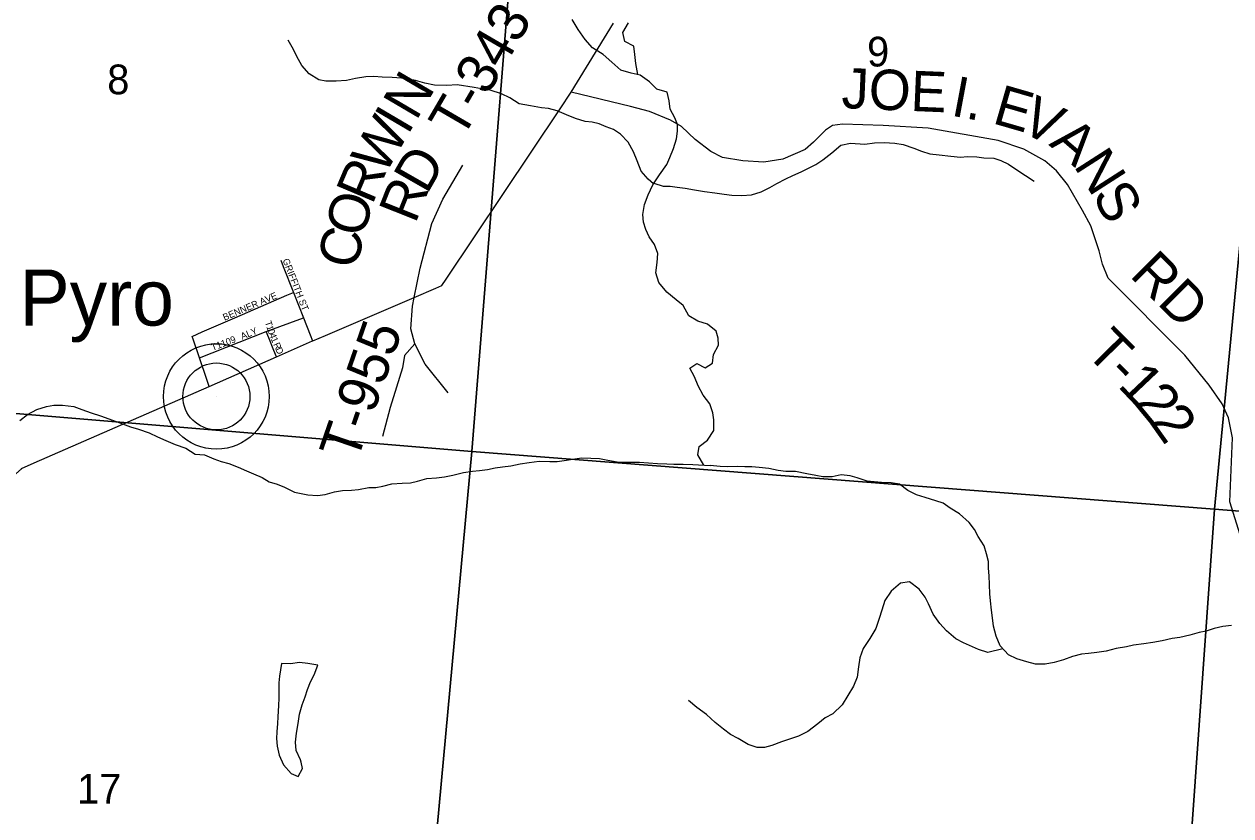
# Model space of a CAD drawing. Extents: x 1715311 to 2083412, y 146837 to 553079.
# Drawn here: x 1957824 to 1966796, y 333480 to 339371 of the extents above; entities that cross this region are included whole.
import ezdxf

# ---------------------------------------------------------------- set-up
doc = ezdxf.new("R2010")
doc.units = 0
for name, color, linetype in [('GM_X_County_Road', 7, 'Continuous'), ('GM_X_Major_River', 7, 'Continuous'), ('GM_X_Minor_Lake', 7, 'Continuous'), ('GM_X_Minor_River', 7, 'Continuous'), ('GM_X_Section', 7, 'Continuous'), ('GM_X_Section_Text', 7, 'Continuous'), ('GM_X_Township_Road', 7, 'Continuous'), ('GM_X_Township_Road_Text', 7, 'Continuous'), ('GM_X_Township_Subdivision', 7, 'Continuous'), ('GM_X_Township_Subdivision_Text', 7, 'Continuous'), ('GM_X_Unincorporated', 7, 'Continuous'), ('GM_X_Unincorporated_Location', 7, 'Continuous'), ('GM_X_Unincorporated_Text', 7, 'Continuous')]:
    doc.layers.add(name, color=color, linetype=linetype)

msp = doc.modelspace()

# ---------------------------------------------------------------- linework, layer by layer
at = {"layer": 'GM_X_County_Road'}
for points in [[(1961890.2, 338865.5), (1961890.2, 338865.5), (1962205.1, 339378)], [(1956919.3, 333159.8), (1956919.5, 333161), (1957344.1, 335116.7), (1957489.1, 335784.3), (1957567.2, 335853.8), (1957803.1, 336063), (1957805.1, 336064.7), (1957898.9, 336105.9), (1959198.4, 336675.8), (1959699.4, 336895.6), (1959968.4, 337013.6), (1959971.3, 337014.7), (1960064.8, 337054.8), (1960724.6, 337337.4), (1960886.1, 337406.6), (1960930.3, 337425.5), (1960961.9, 337472.8), (1961808.4, 338739.9), (1961890.2, 338865.5)]]:
    msp.add_lwpolyline(points, dxfattribs=at)
at = {"layer": 'GM_X_Major_River'}
for points in [[(1965023.4, 334954.8), (1965015.6, 335010.9), (1965010, 335078.9), (1965004.2, 335133), (1965000.5, 335201), (1964998.8, 335265.1), (1964995, 335323.1), (1964993.3, 335373.2), (1964979.5, 335429.3), (1964961.8, 335489.4), (1964918.2, 335559.6), (1964890.5, 335609.8), (1964850.8, 335662), (1964777.3, 335726.4), (1964709.6, 335768.7), (1964657.9, 335807), (1964602.1, 335825.2), (1964524.4, 335849.6), (1964458.6, 335867.9), (1964394.9, 335902.2), (1964333.2, 335948.5), (1964271.4, 335958.8), (1964199.6, 335961.1), (1964143.7, 335965.4), (1964091.9, 335971.6), (1964018.1, 335996), (1963966.3, 336010.2), (1963898.5, 336018.5), (1963830.6, 336002.8), (1963762.7, 336003.1), (1963710.9, 336013.3), (1963643.1, 336025.7), (1963559.4, 336042), (1963487.5, 336042.4), (1963429.7, 336048.6), (1963361.9, 336065), (1963288.1, 336073.3), (1963234.2, 336077.5), (1963182.4, 336077.8), (1963124.5, 336080), (1963052.6, 336076.4), (1962998.8, 336080.6), (1962925, 336086.9)], [(1966801.2, 334896.7), (1966737.3, 334889), (1966671.4, 334873.3), (1966611.4, 334855.5), (1966559.5, 334843.8), (1966491.6, 334824.1), (1966415.7, 334808.4), (1966359.8, 334800.6), (1966285.8, 334783), (1966215.9, 334771.3), (1966148, 334759.6), (1966072.2, 334749.9), (1966020.2, 334738.1), (1965942.3, 334724.5), (1965868.4, 334706.8), (1965800.5, 334695.1), (1965736.6, 334687.4), (1965684.7, 334683.6), (1965618.8, 334665.9), (1965552.8, 334640.2), (1965482.9, 334620.5), (1965415, 334608.8), (1965343.2, 334609.1), (1965279.4, 334627.4), (1965205.7, 334649.8), (1965141.9, 334678.1), (1965080.3, 334746.4), (1965050.7, 334816.6), (1965031.1, 334890.7), (1965023.4, 334954.8)]]:
    msp.add_lwpolyline(points, dxfattribs=at)
at = {"layer": 'GM_X_Minor_Lake'}
for points in [[(1959738.3, 334614.5), (1959722.4, 334520.4), (1959716.5, 334470.4), (1959718.5, 334410.3), (1959718.5, 334356.3), (1959714.6, 334300.3), (1959710.6, 334218.2), (1959708.6, 334168.2), (1959702.7, 334106.2), (1959700.7, 334056.1), (1959704.7, 333998.1), (1959720.7, 333932.1), (1959752.6, 333860.1), (1959808.5, 333796), (1959860.4, 333772), (1959894.2, 333832.1), (1959882.6, 333880.2)], [(1959882.6, 333880.2), (1959878.3, 333898.1), (1959846.3, 333966.1), (1959842.3, 334028.2), (1959848.3, 334096.2), (1959860.2, 334168.3), (1959870.1, 334236.3), (1959890, 334306.3), (1959913.9, 334366.4), (1959931.9, 334420.4), (1959953.8, 334478.5), (1959979.7, 334528.5), (1960007.6, 334600.5), (1959933.8, 334614.5), (1959872, 334620.5), (1959804.2, 334612.5), (1959738.3, 334614.5)]]:
    msp.add_lwpolyline(points, dxfattribs=at)
at = {"layer": 'GM_X_Minor_River'}
for points in [[(1962876.9, 336090.1), (1962833.5, 336165.4), (1962841.8, 336229.4), (1962905.8, 336275.1), (1962952, 336347), (1962952.4, 336427), (1962944.6, 336479.1), (1962921, 336545.2), (1962873.4, 336609.5), (1962835.8, 336679.7), (1962808.1, 336745.8), (1962772.5, 336810), (1962824.5, 336845.8), (1962888.2, 336813.5), (1962942.3, 336849.3), (1962950.5, 336913.3), (1962986.7, 336981.1), (1962985, 337033.2), (1962969.2, 337085.3), (1962903.6, 337139.6), (1962831.9, 337159.9), (1962766.2, 337200.3), (1962724.6, 337276.5), (1962672.9, 337320.7), (1962601.3, 337377.1), (1962541.8, 337449.4), (1962520.1, 337521.5), (1962530.4, 337597.5), (1962536.7, 337663.5), (1962511.1, 337731.7), (1962471.4, 337787.9), (1962445.7, 337842), (1962428, 337898.1), (1962424.2, 337954.2), (1962436.5, 338028.1), (1962462.8, 338100.1), (1962499, 338175.9), (1962547.2, 338249.8), (1962603.5, 338325.5), (1962625.6, 338377.5), (1962651.9, 338445.4), (1962674.1, 338517.3), (1962682.4, 338573.3), (1962680.6, 338623.3), (1962660.8, 338673.4), (1962627.2, 338737.6), (1962619.5, 338799.7), (1962605.8, 338863.8), (1962528.1, 338886.1), (1962472.4, 338940.4), (1962404.8, 338990.7), (1962337, 339007), (1962259.3, 339029.4), (1962193.7, 339087.7), (1962128.1, 339144), (1962050.5, 339194.4), (1961994.9, 339256.7), (1961943.3, 339330.9), (1961897.7, 339405.2)], [(1962386.2, 338995.2), (1962371.3, 339078.9), (1962365.6, 339145), (1962357.8, 339207), (1962290.1, 339241.3), (1962276.5, 339307.4), (1962316.7, 339379.3)], [(1962503.1, 338182.2), (1962463.3, 338216.1), (1962411.7, 338276.4), (1962382.1, 338354.5), (1962354.4, 338420.7), (1962314.8, 338492.9), (1962257.2, 338553.2), (1962205.5, 338587.4), (1962151.7, 338605.7), (1962099.9, 338627.9), (1962048.1, 338640.2), (1961996.2, 338646.4), (1961924.5, 338668.7), (1961856.7, 338697), (1961787, 338725.4), (1961723.2, 338743.7), (1961669.4, 338747.9), (1961587.6, 338762.3), (1961503.9, 338778.7), (1961434.2, 338823), (1961372.5, 338851.3), (1961288.8, 338879.7), (1961225, 338890), (1961169.2, 338900.2), (1961043.5, 338918.8), (1960965.7, 338913.1), (1960875.9, 338917.5), (1960802.1, 338931.9), (1960734.4, 338952.2), (1960680.5, 338962.4), (1960628.7, 338968.7), (1960560.8, 338973), (1960487, 338977.3), (1960423.2, 338981.6), (1960365.3, 338977.9), (1960287.4, 338966.2), (1960219.5, 338952.5), (1960143.7, 338946.8), (1960067.8, 338947.2), (1960014, 338957.4), (1959942.4, 339001.8), (1959888.7, 339062), (1959851.1, 339130.2), (1959825.4, 339182.4), (1959785.8, 339252.6)], [(1962506.7, 338187.7), (1962574.8, 338165.6), (1962626.7, 338165.4), (1962680.5, 338157.1), (1962738.4, 338150.8), (1962808.2, 338138.5), (1962882, 338126.2), (1962959.7, 338115.8), (1963027.6, 338105.5), (1963085.4, 338099.3), (1963161.2, 338096.9), (1963233.1, 338100.6), (1963303, 338122.3), (1963369, 338156), (1963421, 338185.8), (1963487, 338219.5), (1963539, 338245.3), (1963601, 338271), (1963657, 338298.8), (1963711, 338326.6), (1963763, 338360.3), (1963829.1, 338414.1), (1963895.2, 338469.8), (1963967.1, 338485.5), (1964074.8, 338477), (1964146.7, 338486.7), (1964218.6, 338490.4), (1964298.4, 338484), (1964360.2, 338475.7), (1964437.9, 338447.3), (1964495.7, 338425.1), (1964557.5, 338406.8), (1964627.3, 338398.5), (1964713, 338388.1), (1964786.8, 338379.8), (1964838.7, 338385.5), (1964906.6, 338383.2), (1964958.4, 338377), (1965034.3, 338372.6), (1965086.1, 338356.4), (1965141.8, 338330.1), (1965205.5, 338287.8), (1965269.2, 338243.5), (1965334.8, 338201.2)], [(1957791.9, 336422), (1957848, 336465.8), (1957918, 336503.5), (1957989.9, 336525.2), (1958045.8, 336537), (1958109.7, 336536.7), (1958193.5, 336526.3), (1958253.2, 336504), (1958321, 336477.7), (1958392.7, 336455.4), (1958452.5, 336433.1), (1958534.2, 336404.7), (1958615.8, 336374.4), (1958673.6, 336356.1), (1958753.3, 336329.7), (1958815.1, 336299.4), (1958876.8, 336273.1), (1958946.5, 336242.8), (1959026.2, 336216.5), (1959095.9, 336170.1), (1959165.7, 336165.8), (1959235.4, 336137.5)], [(1959235.4, 336137.5), (1959289.2, 336117.2), (1959347, 336103), (1959414.8, 336074.6), (1959476.5, 336046.4), (1959528.3, 336024.1), (1959594, 335997.8), (1959645.7, 335965.5), (1959705.5, 335947.3), (1959759.3, 335925), (1959835, 335888.7), (1959932.7, 335868.2), (1960004.5, 335863.9), (1960062.4, 335871.6), (1960130.3, 335891.3), (1960190.3, 335901.1), (1960258.1, 335902.8), (1960310, 335908.5), (1960385.9, 335922.2), (1960437.8, 335924), (1960491.7, 335933.8), (1960557.6, 335949.5), (1960635.5, 335955.1), (1960695.4, 335958.8), (1960749.3, 335970.6), (1960819.2, 335990.3), (1960889.1, 335996), (1960949, 336003.8), (1961010.9, 336015.5), (1961090.8, 336035.1), (1961158.7, 336044.8), (1961210.6, 336048.6), (1961268.5, 336058.3), (1961326.5, 336070.1), (1961380.4, 336075.9), (1961442.3, 336085.6), (1961512.2, 336099.3), (1961578.1, 336109), (1961653.9, 336118.7), (1961731.8, 336116.3), (1961787.6, 336116), (1961855.5, 336125.8), (1961919.4, 336137.5), (1961971.3, 336143.2), (1962037.2, 336141), (1962101, 336138.7), (1962162.8, 336126.4), (1962232.6, 336114.1), (1962290.5, 336111.8), (1962398.2, 336111.3), (1962466.1, 336107), (1962531.9, 336102.7), (1962603.7, 336098.4), (1962655.6, 336096.1), (1962723.5, 336095.8), (1962795.3, 336095.5), (1962925, 336086.9)], [(1965101.2, 334723.3), (1964988.3, 334696.8), (1964918.6, 334719.1), (1964807.1, 334767.6), (1964751.3, 334797.9), (1964681.7, 334856.3), (1964632.1, 334910.5), (1964582.5, 334980.8), (1964546.9, 335057), (1964523.2, 335107.1), (1964479.5, 335167.4), (1964407.9, 335221.7), (1964340, 335212), (1964269.9, 335152.3), (1964223.7, 335082.5), (1964201.5, 335010.5), (1964181.2, 334948.6), (1964157, 334874.6), (1964112.7, 334798.8), (1964062.5, 334725), (1964036.3, 334655), (1964028, 334589), (1964017.7, 334513), (1963991.4, 334445.1), (1963947.2, 334375.3), (1963905, 334307.4), (1963836.9, 334239.7), (1963780.9, 334209.9), (1963724.8, 334164.1), (1963650.7, 334108.4), (1963580.7, 334072.7), (1963528.8, 334055), (1963454.8, 334031.3), (1963382.9, 334003.6), (1963328.9, 333989.8), (1963275.1, 333990), (1963207.3, 334012.4), (1963133.7, 334054.7), (1963075.9, 334085), (1963024.2, 334125.3), (1962960.6, 334175.6), (1962897, 334233.9), (1962825.4, 334286.3), (1962763.7, 334338.6)]]:
    msp.add_lwpolyline(points, dxfattribs=at)
at = {"layer": 'GM_X_Section'}
for points in [[(1961571, 341425.2), (1961151.5, 336190.7), (1955440.9, 336668.5), (1955940.3, 341814.9)], [(1961571, 341425.2), (1967181.7, 341063.4), (1966674.1, 335760.9), (1961151.5, 336190.7)], [(1967181.7, 341063.4), (1972760.7, 340612.8), (1972308.4, 335313.6), (1966674.1, 335760.9)], [(1955440.9, 336668.5), (1961151.5, 336190.7), (1960667.9, 330918.2), (1954897.2, 331252.1)], [(1961151.5, 336190.7), (1966674.1, 335760.9), (1966300.5, 330486.3), (1960667.9, 330918.2)], [(1966674.1, 335760.9), (1972308.4, 335313.6), (1971868, 329980.4), (1966300.5, 330486.3)]]:
    msp.add_lwpolyline(points, close=True, dxfattribs=at)
at = {"layer": 'GM_X_Township_Road'}
for points in [[(1966876.6, 335530.4), (1966789.3, 335816.3), (1966807.5, 336291.8), (1966779.3, 336441.5), (1966731.3, 336545.9), (1966635.3, 336684.3), (1966454.6, 336907.4), (1965884.2, 337480.6), (1965841.8, 337585), (1965816.4, 337683.8), (1965754.3, 337870.2), (1965692.2, 337983.1), (1965582.1, 338178), (1965500.2, 338279.6), (1965412.6, 338353), (1965257.4, 338440.6), (1965065.4, 338505.5), (1964545.8, 338595.8), (1964209.8, 338615.6), (1963907.7, 338626.9), (1963834.3, 338615.6), (1963783.4, 338581.7), (1963693.1, 338491.4), (1963631, 338437.7), (1963464.4, 338367.1), (1963323.2, 338344.6), (1963167.9, 338353), (1963015.4, 338378.5), (1962930.7, 338423.6), (1962812.2, 338511.2), (1962710.5, 338610), (1962630, 338656.6), (1962473.3, 338720.1), (1962333.5, 338758.2), (1961890.2, 338865.5)], [(1960976.6, 336628.7), (1960805.7, 336840.5), (1960728.2, 336992.6), (1960699.1, 337103.7), (1960711.7, 337272.9), (1960724.6, 337337.4), (1960768.1, 337555), (1960855.8, 337887.1), (1960937.3, 338068.8), (1961085.2, 338322.6)], [(1960728.2, 336992.6), (1960652.6, 336906.1), (1960637, 336813.9), (1960591.6, 336669.6), (1960546.3, 336519.2), (1960489.3, 336302.8)]]:
    msp.add_lwpolyline(points, dxfattribs=at)
at = {"layer": 'GM_X_Township_Subdivision'}
for points in [[(1959732, 337614.4), (1959750.2, 337568.2), (1959826.5, 337374.5), (1959900.6, 337186), (1959950.3, 337059.9), (1959968.4, 337013.6)], [(1959390.7, 337185.6), (1959777.8, 337353.4), (1959826.5, 337374.5)], [(1959198.4, 336675.8), (1959181.5, 336725.8), (1959127, 336887.9), (1959080.5, 337025.9), (1959073.1, 337047.9), (1959148.5, 337080.6), (1959390.5, 337185.5), (1959390.7, 337185.6)], [(1959127, 336887.9), (1959623.6, 337084.1), (1959900.6, 337186)], [(1959699.4, 336895.6), (1959680.4, 336942.7), (1959642.5, 337037), (1959623.6, 337084.1)]]:
    msp.add_lwpolyline(points, dxfattribs=at)
at = {"layer": 'GM_X_Unincorporated'}
for radius in [392.8, 249]:
    msp.add_circle((1959253.4, 336600.6), radius, dxfattribs=at)
at = {"layer": 'GM_X_Unincorporated_Location'}
msp.add_line((1959253.4, 336600.6), (1959253.4, 336600.6), dxfattribs=at)

# ---------------------------------------------------------------- texts
at = {"layer": 'GM_X_Section_Text'}
for s, p in [('9', (1964091.4, 339055.8)), ('8', (1958441.8, 338849)), ('17', (1958217.4, 333571.8))]:
    msp.add_text(s, height=221, rotation=0.00001, dxfattribs=at).set_placement(p)
at = {"layer": 'GM_X_Township_Road_Text'}
for s, rotation, p in [('T-343', 59.77074, (1961078.2, 338504.3)), ('N', 59.51727, (1960738.3, 338645.6)), ('JOE', 357.6138, (1963898.3, 338746.6)), ('I.', 349.38172, (1964707.1, 338691.8)), ('E', 343.8574, (1965014.4, 338636)), ('V', 333.93022, (1965217.2, 338578.6)), ('W', 60.20021, (1960503.5, 338238.6)), ('I', 59.52218, (1960675.8, 338539.4)), ('A', 319.21262, (1965437.3, 338473.8)), ('D', 60.21581, (1960818.3, 338098.2)), ('N', 302.6827, (1965622.3, 338318.5)), ('R', 67.05559, (1960411.6, 338020.2)), ('R', 68.28265, (1960732, 337879.3)), ('S', 297.75301, (1965761.4, 338102.2)), ('O', 75.14648, (1960347.6, 337775.6)), ('C', 77.22946, (1960293.8, 337538.1)), ('RD', 315, (1966036, 337497.7)), ('T-955', 70.90137, (1960296.5, 336105.1)), ('T', 314.64545, (1965705.4, 336925.1)), ('-', 314.437, (1965862.9, 336765.6)), ('1', 313.48744, (1965948.3, 336678.6)), ('2', 309.58636, (1966071.9, 336548.6)), ('2', 305.33564, (1966186, 336410.8))]:
    msp.add_text(s, height=300, rotation=rotation, dxfattribs=at).set_placement(p)
at = {"layer": 'GM_X_Township_Subdivision_Text'}
for s, rotation, p in [('GRIFFITH ST', 291.54433, (1959744.2, 337615.7)), ('BENNER AVE', 23.1161, (1959314, 337163.5)), ('ALY', 22.16891, (1959445.9, 337022.6)), ('T', 289.15208, (1959612.1, 337153.3)), ('1', 289.1855, (1959623.7, 337120)), ('0', 289.18542, (1959633.8, 337090.9)), ('T1109', 20.92499, (1959226, 336939)), ('4', 291.04958, (1959644.6, 337060.2)), ('1', 293.71326, (1959656.6, 337029.1)), ('R', 294.30527, (1959674.6, 336988.3)), ('D', 294.29723, (1959690.9, 336952.3))]:
    msp.add_text(s, height=50, rotation=rotation, dxfattribs=at).set_placement(p)
at = {"layer": 'GM_X_Unincorporated_Text'}
msp.add_text('Pyro', height=417, rotation=0.00001, dxfattribs=at).set_placement((1957790.6, 337128.1))

doc.saveas('drawing.dxf')
